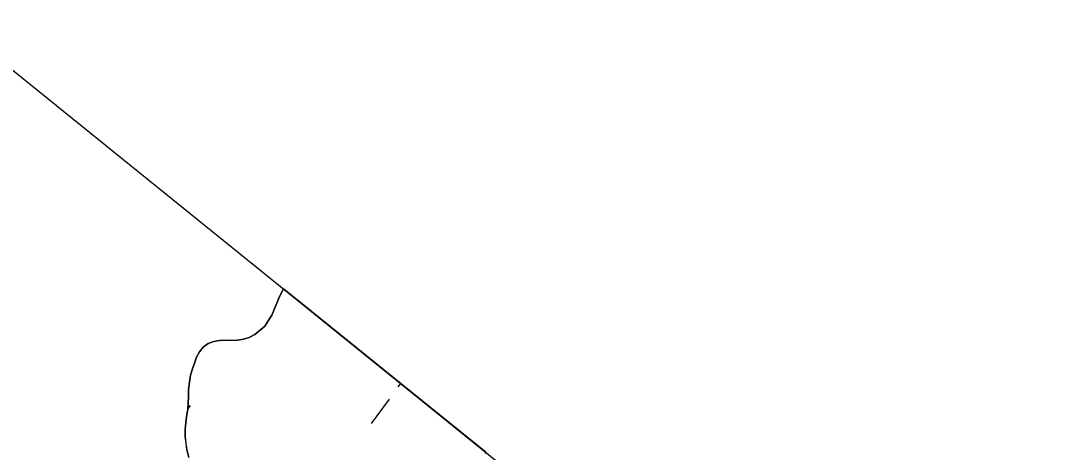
# Model space of a CAD drawing. Extents: x 3905714 to 3926767, y 183354 to 205755.
# Drawn here: x 3922493 to 3923043, y 198220 to 198449 of the extents above; entities that cross this region are included whole.
import ezdxf

# ---------------------------------------------------------------- set-up
doc = ezdxf.new("R2010")
doc.units = 0
for name, color, linetype in [('V-GRID-FRAM', 7, 'Continuous'), ('V-TOPO-SHOR', 7, 'Continuous'), ('V-WETL-SWMP', 7, 'Continuous')]:
    doc.layers.add(name, color=color, linetype=linetype)

msp = doc.modelspace()

# ---------------------------------------------------------------- linework, layer by layer
at = {"layer": 'V-GRID-FRAM'}
msp.add_lwpolyline([(3924287.85, 196971.08), (3915521.38, 185005.59), (3909313.29, 189695.82), (3918205.93, 201877.91), (3924287.85, 196971.08)], dxfattribs=at)
at = {"layer": 'V-TOPO-SHOR'}
for points in [[(3922581.9, 198246.43), (3922581.99, 198249.77), (3922581.98, 198253.42), (3922582.49, 198257.39), (3922583, 198260.94), (3922584.14, 198264.39), (3922585.18, 198267.42), (3922586.32, 198270.55), (3922587.77, 198273.37), (3922589.75, 198275.77), (3922592.45, 198277.87), (3922595.48, 198278.92), (3922598.5, 198279.45), (3922601.53, 198279.46), (3922604.55, 198279.36), (3922607.99, 198279.48), (3922611.23, 198280.11), (3922614.15, 198280.96), (3922617.17, 198282.53), (3922620.19, 198284.94), (3922622.48, 198287.03), (3922624.35, 198289.75), (3922626.22, 198292.78), (3922627.46, 198295.71), (3922628.92, 198299.15), (3922630.26, 198302.71), (3922632.03, 198306.05), (3922632.39, 198306.69)], [(3922582.19, 198217.42), (3922581.23, 198221.7), (3922580.71, 198224.83), (3922580.28, 198228.48), (3922580.27, 198232.24), (3922580.67, 198235.79), (3922580.98, 198239.02), (3922581.59, 198243.09), (3922581.9, 198246.43)]]:
    msp.add_lwpolyline(points, dxfattribs=at)
at = {"layer": 'V-WETL-SWMP'}
for p, q in [((3922632.03, 198306.05), (3922630.26, 198302.71)), ((3922632.39, 198306.69), (3922632.03, 198306.05)), ((3922739.6, 198220.2), (3922632.39, 198306.69)), ((3922628.92, 198299.15), (3922627.46, 198295.71)), ((3922630.26, 198302.71), (3922628.92, 198299.15)), ((3922626.22, 198292.78), (3922624.35, 198289.75)), ((3922627.46, 198295.71), (3922626.22, 198292.78)), ((3922624.35, 198289.75), (3922622.48, 198287.03)), ((3922617.17, 198282.53), (3922614.15, 198280.96)), ((3922620.19, 198284.94), (3922617.17, 198282.53)), ((3922622.48, 198287.03), (3922620.19, 198284.94)), ((3922592.45, 198277.87), (3922589.75, 198275.77)), ((3922595.48, 198278.92), (3922592.45, 198277.87)), ((3922598.5, 198279.45), (3922595.48, 198278.92)), ((3922601.53, 198279.46), (3922598.5, 198279.45)), ((3922604.55, 198279.36), (3922601.53, 198279.46)), ((3922608, 198279.48), (3922604.55, 198279.36)), ((3922611.23, 198280.11), (3922608, 198279.48)), ((3922614.15, 198280.96), (3922611.23, 198280.11)), ((3922587.77, 198273.37), (3922586.32, 198270.55)), ((3922589.75, 198275.77), (3922587.77, 198273.37)), ((3922585.18, 198267.42), (3922584.14, 198264.39)), ((3922586.32, 198270.55), (3922585.18, 198267.42)), ((3922583, 198260.94), (3922582.49, 198257.39)), ((3922584.14, 198264.39), (3922583, 198260.94)), ((3922582.49, 198257.39), (3922581.98, 198253.42)), ((3922694.44, 198256.63), (3922693.08, 198254.78)), ((3922581.99, 198249.77), (3922581.9, 198246.43)), ((3922581.98, 198253.42), (3922581.99, 198249.77)), ((3922581.9, 198246.43), (3922581.59, 198243.09)), ((3922582.94, 198245.03), (3922581.6, 198243.21)), ((3922688.35, 198248.33), (3922678.9, 198235.42)), ((3922580.98, 198239.02), (3922580.67, 198235.79)), ((3922581.59, 198243.09), (3922580.98, 198239.02)), ((3922580.67, 198235.79), (3922580.27, 198232.24)), ((3922580.27, 198232.24), (3922580.28, 198228.48)), ((3922580.28, 198228.48), (3922580.7, 198224.83)), ((3922580.7, 198224.83), (3922581.23, 198221.7)), ((3922581.23, 198221.7), (3922582.19, 198217.42)), ((3922739.54, 198219.53), (3922739.6, 198220.2))]:
    msp.add_line(p, q, dxfattribs=at)

doc.saveas('drawing.dxf')
